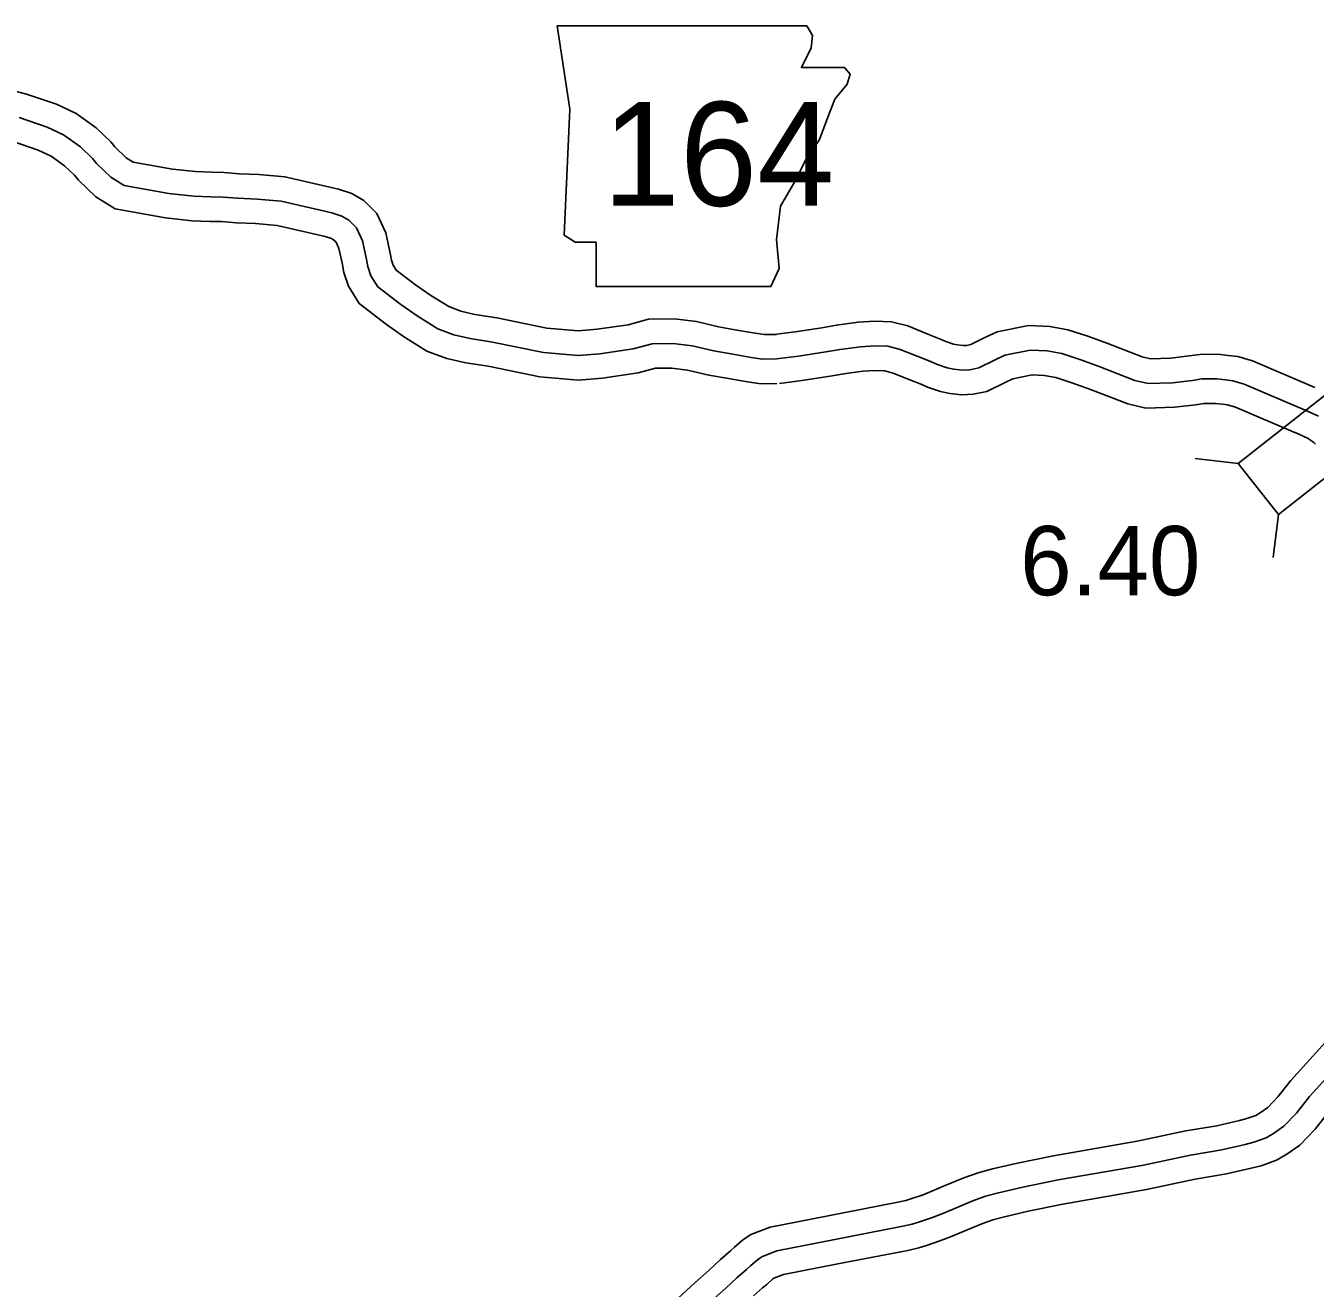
# Model space of a CAD drawing. Extents: x 31699 to 244310, y -8841 to 11474.
# Drawn here: x 97253 to 97777, y 4936 to 5449 of the extents above; entities that cross this region are included whole.
import ezdxf

# ---------------------------------------------------------------- set-up
doc = ezdxf.new("R2010")
doc.units = 0
for name, color, linetype in [('B_Logo', 7, 'Continuous'), ('G-ANNO-TEXT', 7, 'Continuous'), ('Level 55', 7, 'Continuous'), ('R_XS_EARTHWORK_STAGE1', 7, 'Continuous'), ('R_XS_EARTHWORK_STAGE2', 7, 'Continuous'), ('S_WALL', 7, 'Continuous')]:
    doc.layers.add(name, color=color, linetype=linetype)

msp = doc.modelspace()

# ---------------------------------------------------------------- linework, layer by layer
at = {"layer": 'B_Logo'}
for points in [[(97250.01, 5411.94), (97261.36, 5408.03), (97268.04, 5404.95), (97274.87, 5400.07), (97279.84, 5395.24), (97281.45, 5393.25), (97287.29, 5387.63), (97292.64, 5384.27), (97310.84, 5381.02), (97320.97, 5379.97), (97327.9, 5379.7), (97332.69, 5379.6), (97338.89, 5379.12), (97346.75, 5378.79), (97356.41, 5377.94), (97377.02, 5373.24), (97381.09, 5371.87), (97383.9, 5370.23), (97387.05, 5367.12), (97389.49, 5361.87), (97391.01, 5354.87), (97391.64, 5351.41), (97392.94, 5347.62), (97395.7, 5343.1), (97405.15, 5335.91), (97411.71, 5331.29), (97420.14, 5326.03), (97426.62, 5323.61), (97433.35, 5322.07), (97442.35, 5320.67), (97463.03, 5316.45), (97477.22, 5315.23), (97486, 5315.91), (97499.57, 5317.89), (97507.21, 5319.96), (97515.8, 5320.09), (97523.46, 5319.09), (97532.27, 5317.03), (97540, 5315.69), (97547.53, 5314.36), (97552.13, 5313.73), (97557.86, 5313.78)], [(97557.86, 5313.78), (97566.7, 5314.85), (97577.88, 5316.62), (97583.66, 5317.67), (97591.91, 5318.74), (97597.76, 5319.12), (97603.09, 5318.96), (97608.03, 5317.67), (97614.98, 5314.86), (97620.79, 5312.57), (97622.86, 5311.59), (97627.13, 5310.16), (97629.86, 5309.58), (97633.4, 5309.21), (97636.39, 5309.37), (97640.05, 5310.13), (97646.61, 5313.39), (97650.66, 5315.3), (97660.96, 5317.32), (97667.76, 5317.04), (97673.76, 5315.96), (97681.1, 5313.55), (97688.98, 5310.68), (97703.47, 5305.07), (97708.88, 5303.84), (97718.79, 5304.13), (97726.91, 5305.06), (97730.63, 5305.63), (97736.76, 5305.68), (97740.29, 5305.31), (97743.22, 5304.93), (97747.83, 5303.57), (97772.73, 5292.92)], [(97778.15, 5290.45), (97772.73, 5292.92)], [(97531.25, 4930.65), (97537.24, 4935.94), (97541.71, 4940.2), (97545.6, 4943.59), (97547.24, 4945.02), (97550.21, 4947.59), (97552.05, 4948.88), (97557.95, 4951.1), (97580.79, 4955.61), (97609.13, 4961.12), (97612.98, 4961.97), (97615.57, 4962.81), (97620.74, 4964.55), (97624.71, 4966.07), (97629.54, 4968.13), (97637.62, 4971.45), (97642.72, 4973.32), (97648.03, 4974.72), (97657.92, 4976.99), (97672.26, 4979.98), (97706.26, 4985.84), (97726.04, 4990.04), (97738.79, 4992.21), (97748.34, 4994.41), (97751.86, 4995.32), (97756.83, 4997.05), (97759.8, 4998.83), (97764.02, 5001.76), (97769.15, 5007.17), (97774.45, 5013.85), (97799.91, 5041.96)]]:
    msp.add_lwpolyline(points, dxfattribs=at)
at = {"layer": 'G-ANNO-TEXT'}
msp.add_lwpolyline([(97468.69, 5449.25), (97473.76, 5415.41), (97471.51, 5364.1), (97476.02, 5361.28), (97484.48, 5361.28), (97484.48, 5343.23), (97555.53, 5343.23), (97558.92, 5350.56), (97557.79, 5362.41), (97559.48, 5375.94), (97565.69, 5386.65), (97569.63, 5394.55), (97575.27, 5403.01), (97578.66, 5412.03), (97581.48, 5419.36), (97586.55, 5425.57), (97587.68, 5429.51), (97585.42, 5432.33), (97567.94, 5432.33), (97571.89, 5440.23), (97572.45, 5445.3), (97570.11, 5449.2)], close=True, dxfattribs=at)
at = {"layer": 'Level 55'}
for points in [[(97244.8, 5423.63), (97252.9, 5421.51), (97265.09, 5417.32), (97273.09, 5413.63), (97281.3, 5407.76), (97287.23, 5402), (97288.83, 5400.03), (97293.48, 5395.55), (97296.31, 5393.77), (97312.24, 5390.93), (97321.69, 5389.95), (97328.19, 5389.69), (97333.18, 5389.6), (97339.49, 5389.11), (97347.4, 5388.77), (97357.97, 5387.84), (97379.73, 5382.88), (97385.25, 5381.02), (97390.03, 5378.23), (97395.36, 5372.97), (97399.03, 5365.07), (97400.82, 5356.83), (97401.35, 5353.93), (97402.04, 5351.9), (97403.25, 5349.92), (97411.05, 5343.98), (97417.24, 5339.63), (97424.58, 5335.04), (97429.49, 5333.21), (97435.24, 5331.89), (97444.12, 5330.52), (97464.46, 5326.36), (97477.26, 5325.26), (97484.89, 5325.85), (97497.53, 5327.7), (97505.8, 5329.93), (97516.37, 5330.1), (97525.25, 5328.94), (97534.26, 5326.83), (97541.72, 5325.54), (97549.09, 5324.24), (97552.77, 5323.73), (97557.77, 5323.78)], [(97247.11, 5402.36), (97257.63, 5398.74), (97263, 5396.26), (97268.44, 5392.37), (97272.44, 5388.48), (97274.07, 5386.47), (97281.1, 5379.71), (97288.97, 5374.77), (97309.45, 5371.11), (97320.26, 5369.99), (97327.6, 5369.7), (97332.21, 5369.61), (97338.29, 5369.14), (97346.09, 5368.81), (97354.85, 5368.03), (97374.31, 5363.6), (97376.93, 5362.72), (97377.77, 5362.23), (97378.75, 5361.27), (97379.96, 5358.66), (97381.2, 5352.92), (97381.93, 5348.89), (97383.83, 5343.34), (97388.15, 5336.28), (97399.24, 5327.84), (97406.18, 5322.96), (97415.7, 5317.01), (97423.74, 5314.01), (97431.47, 5312.24), (97440.59, 5310.83), (97461.59, 5306.53), (97477.17, 5305.2), (97487.11, 5305.96), (97501.6, 5308.08), (97508.62, 5309.98), (97515.23, 5310.08), (97521.67, 5309.24), (97530.27, 5307.23), (97538.27, 5305.84), (97545.98, 5304.48), (97551.49, 5303.72), (97557.94, 5303.78)], [(97556.65, 5323.7), (97565.32, 5324.76), (97576.2, 5326.48), (97582.12, 5327.55), (97590.94, 5328.69), (97597.58, 5329.13), (97604.52, 5328.93), (97611.18, 5327.18), (97618.68, 5324.15), (97624.77, 5321.75), (97626.6, 5320.88), (97629.76, 5319.82), (97631.42, 5319.47), (97633.66, 5319.24), (97635.1, 5319.31), (97636.75, 5319.66), (97642.26, 5322.4), (97647.52, 5324.87), (97660.19, 5327.36), (97668.85, 5327.01), (97676.21, 5325.68), (97684.37, 5323), (97692.5, 5320.04), (97706.4, 5314.66), (97709.85, 5313.88), (97718.08, 5314.11), (97725.58, 5314.98), (97729.84, 5315.62), (97737.24, 5315.68), (97741.45, 5315.24), (97745.29, 5314.75), (97751.22, 5313), (97776.66, 5302.11)], [(97559.07, 5303.85), (97568.09, 5304.95), (97579.55, 5306.76), (97585.2, 5307.78), (97592.88, 5308.78), (97597.95, 5309.11), (97601.66, 5309), (97604.87, 5308.16), (97611.27, 5305.57), (97616.81, 5303.39), (97619.11, 5302.3), (97624.5, 5300.49), (97628.31, 5299.69), (97633.14, 5299.18), (97637.69, 5299.42), (97643.35, 5300.61), (97650.96, 5304.39), (97653.8, 5305.72), (97661.73, 5307.28), (97666.66, 5307.08), (97671.3, 5306.24), (97677.83, 5304.1), (97685.46, 5301.32), (97700.55, 5295.47), (97707.9, 5293.81), (97719.51, 5294.14), (97728.23, 5295.15), (97731.43, 5295.63), (97736.28, 5295.68), (97739.13, 5295.38), (97741.15, 5295.12), (97744.43, 5294.15), (97768.79, 5283.72)], [(97776.93, 5279.16), (97776.19, 5279.86), (97775.79, 5280.13), (97774.33, 5281.11), (97773.58, 5281.55), (97768.59, 5283.81)]]:
    msp.add_lwpolyline(points, dxfattribs=at)
at = {"layer": 'R_XS_EARTHWORK_STAGE1'}
for p, q in [((97745.48, 5271.26), (97728, 5273.34)), ((97761.81, 5250.52), (97759.73, 5233.04))]:
    msp.add_line(p, q, dxfattribs=at)
msp.add_lwpolyline([(97761.81, 5250.52), (97824.03, 5299.52), (97807.69, 5320.26), (97745.48, 5271.26)], close=True, dxfattribs=at)
at = {"layer": 'R_XS_EARTHWORK_STAGE2'}
for points in [[(97499.26, 4914.74), (97524.56, 4938.07), (97530.48, 4943.31), (97534.97, 4947.59), (97539.04, 4951.14), (97540.69, 4952.57), (97544.04, 4955.48), (97547.35, 4957.8), (97555.2, 4960.75), (97578.86, 4965.42), (97607.1, 4970.91), (97610.36, 4971.63), (97612.44, 4972.31), (97617.36, 4973.96), (97620.96, 4975.34), (97625.68, 4977.36), (97634, 4980.77), (97639.72, 4982.86), (97645.63, 4984.43), (97655.78, 4986.76), (97670.38, 4989.81), (97704.37, 4995.66), (97724.16, 4999.86), (97736.83, 5002.02), (97745.97, 5004.12), (97748.95, 5004.9), (97752.57, 5006.16), (97754.38, 5007.24), (97757.48, 5009.38), (97761.59, 5013.73), (97766.82, 5020.32), (97792.36, 5048.52)], [(97548.46, 4932.81), (97552.16, 4936.04), (97553.8, 4937.46), (97556.37, 4939.7), (97556.75, 4939.97), (97560.69, 4941.45), (97582.71, 4945.79), (97611.17, 4951.33), (97615.61, 4952.31), (97618.7, 4953.31), (97624.12, 4955.13), (97628.47, 4956.8), (97633.41, 4958.91), (97641.24, 4962.12), (97645.73, 4963.77), (97650.43, 4965.01), (97660.06, 4967.22), (97674.13, 4970.16), (97708.15, 4976.02), (97727.92, 4980.21), (97740.75, 4982.4), (97750.72, 4984.69), (97754.77, 4985.74), (97761.09, 4987.95), (97765.22, 4990.42), (97770.57, 4994.13), (97776.71, 5000.61), (97782.08, 5007.37)]]:
    msp.add_lwpolyline(points, dxfattribs=at)

# ---------------------------------------------------------------- texts
at = {"layer": 'G-ANNO-TEXT'}
msp.add_text('164', height=42.24, dxfattribs=at).set_placement((97487.13, 5376.05))
at = {"layer": 'S_WALL'}
msp.add_text('6.40', height=28.16, dxfattribs=at).set_placement((97656.82, 5217.69))

doc.saveas('drawing.dxf')
